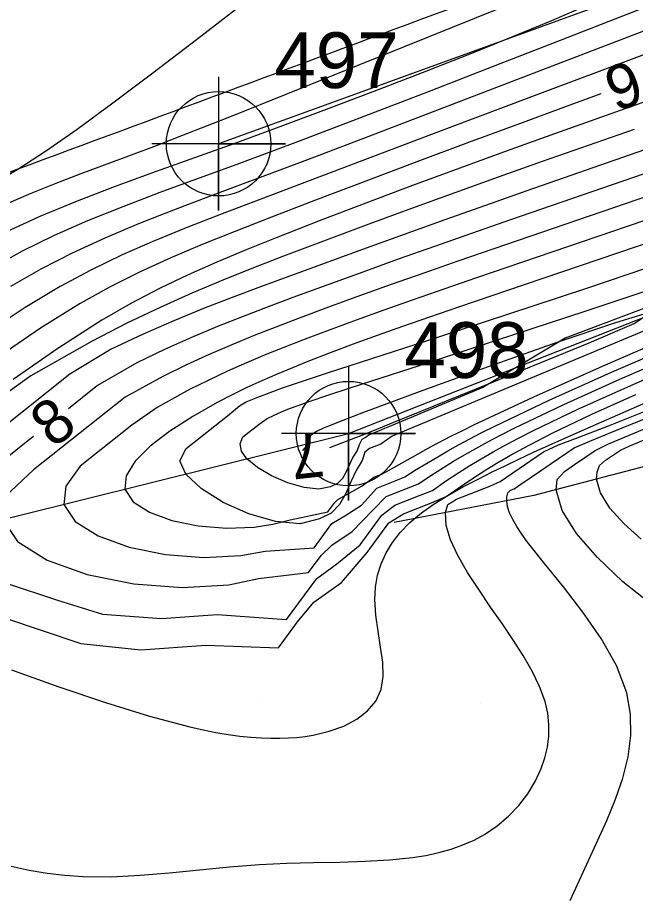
# Model space of a CAD drawing. Extents: x 2602990 to 2605851, y 618069 to 619180.
# Drawn here: x 2603189.25 to 2603216.97, y 618321.33 to 618360.74 of the extents above; entities that cross this region are included whole.
import ezdxf

# ---------------------------------------------------------------- set-up
doc = ezdxf.new("R2010")
doc.units = 0
for name, color, linetype in [('DTM Contours Major', 7, 'Continuous'), ('DTM Contours Minor', 7, 'Continuous'), ('DTM Contours Minor Text', 7, 'Continuous'), ('Exist DTM Breakline', 7, 'Continuous'), ('Exist DTM Breakline Cogo Number', 7, 'Continuous'), ('Exist DTM Breakline Cogo Point CELL', 7, 'Continuous'), ('Exist DTM Drainline', 7, 'Continuous'), ('Exist DTM Drainline Cogo Number', 7, 'Continuous'), ('Exist DTM Drainline Cogo Point CELL', 7, 'Continuous'), ('Exist DTM QL2 LIDAR Elevation Point', 7, 'Continuous'), ('Exist Roads EOP', 7, 'Continuous'), ('PH Exist DTM Breakline', 7, 'Continuous')]:
    doc.layers.add(name, color=color, linetype=linetype)

# ---------------------------------------------------------------- blocks, each defined once
blk = doc.blocks.new('EXIST DTM BREAKLINE COGO POINT')
at = {"layer": 'Exist DTM Breakline Cogo Point CELL'}
blk.add_lwpolyline([(0, 0.06), (0, -0.06), (0, 0), (0.06, 0), (-0.06, 0)], dxfattribs=at)
blk.add_circle((0, 0), 0.04688, dxfattribs=at)
blk = doc.blocks.new('EXIST DTM DRAINLINE COGO POINT')
at = {"layer": 'Exist DTM Drainline Cogo Point CELL'}
blk.add_lwpolyline([(0, 0.06), (0, -0.06), (0, 0), (0.06, 0), (-0.06, 0)], dxfattribs=at)
blk.add_circle((0, 0), 0.04688, dxfattribs=at)

msp = doc.modelspace()

# ---------------------------------------------------------------- linework, layer by layer
at = {"layer": 'DTM Contours Major'}
for points in [[(2603223.799, 618357.088), (2603223.302, 618356.904), (2603220.989, 618356.071), (2603218.699, 618355.261), (2603212.091, 618352.955), (2603210.236, 618352.3), (2603208.425, 618351.656), (2603204.89, 618350.382), (2603200.146, 618348.649), (2603198.883, 618348.175), (2603197.592, 618347.672), (2603196.263, 618347.127), (2603194.885, 618346.526), (2603193.449, 618345.857), (2603191.596, 618344.727), (2603187.8, 618341.706)], [(2603186.874, 618334.386), (2603192.087, 618332.638), (2603194.787, 618332.35), (2603197.7, 618332.571), (2603200.953, 618332.447), (2603201.804, 618333.613), (2603202.537, 618334.49), (2603203.788, 618335.381), (2603204.93, 618336.731), (2603205.899, 618338.057), (2603206.557, 618338.456), (2603207.857, 618338.964), (2603208.479, 618339.233), (2603209.106, 618339.68), (2603209.747, 618340.111), (2603210.264, 618340.44), (2603210.801, 618340.766), (2603211.361, 618341.09), (2603211.95, 618341.415), (2603212.572, 618341.744), (2603213.233, 618342.079), (2603215.017, 618342.933), (2603216.988, 618343.825)]]:
    msp.add_lwpolyline(points, dxfattribs=at)
at = {"layer": 'DTM Contours Minor'}
for points in [[(2603268.214, 618380.39), (2603266.551, 618379.727), (2603258.435, 618376.492), (2603254.775, 618375.038), (2603250.453, 618373.333), (2603246.232, 618371.683), (2603243.838, 618370.73), (2603240.938, 618369.559), (2603233.675, 618366.612), (2603229.728, 618365.015), (2603225.849, 618363.457), (2603222.246, 618362.028), (2603219.869, 618361.1), (2603215.419, 618359.389), (2603207.46, 618356.337), (2603204.769, 618355.31), (2603202.133, 618354.311), (2603197.891, 618352.72), (2603196.251, 618352.098), (2603194.676, 618351.476), (2603193.162, 618350.839), (2603191.704, 618350.169), (2603190.299, 618349.451), (2603188.941, 618348.673)], [(2603187.395, 618368.235), (2603191.876, 618369.199), (2603196.719, 618370.35), (2603201.455, 618371.455), (2603205.613, 618372.28), (2603208.721, 618372.594), (2603210.31, 618372.162), (2603210.25, 618371.163), (2603209.158, 618369.667), (2603207.279, 618367.807), (2603204.858, 618365.715), (2603202.141, 618363.521), (2603199.373, 618361.359), (2603197.277, 618359.738), (2603195.323, 618358.242), (2603193.531, 618356.894), (2603191.919, 618355.714), (2603190.507, 618354.725), (2603189.314, 618353.948), (2603188.784, 618353.634)], [(2603243.894, 618372.089), (2603240.538, 618370.626), (2603238.525, 618369.763), (2603237.377, 618369.278), (2603235.048, 618368.306), (2603232.438, 618367.231), (2603229.636, 618366.088), (2603226.734, 618364.914), (2603223.823, 618363.746), (2603219.46, 618362.013), (2603213.588, 618359.707), (2603210.665, 618358.566), (2603207.713, 618357.422), (2603204.784, 618356.296), (2603201.929, 618355.212), (2603199.2, 618354.194), (2603195.632, 618352.88), (2603193.973, 618352.247), (2603192.394, 618351.61), (2603190.892, 618350.951), (2603189.463, 618350.253), (2603188.317, 618349.63)], [(2603244.96, 618369.98), (2603242.977, 618369.207), (2603240.239, 618368.116), (2603229.892, 618363.942), (2603226.317, 618362.515), (2603222.972, 618361.202), (2603221.486, 618360.629), (2603220.072, 618360.092), (2603217.374, 618359.079), (2603212.308, 618357.187), (2603207.34, 618355.312), (2603198.436, 618351.931), (2603196.893, 618351.329), (2603195.399, 618350.719), (2603193.95, 618350.083), (2603192.538, 618349.405), (2603191.157, 618348.668), (2603189.587, 618347.726), (2603188.053, 618346.709)], [(2603230.119, 618361.756), (2603227.156, 618360.589), (2603224.282, 618359.482), (2603222.34, 618358.754), (2603220.469, 618358.068), (2603218.652, 618357.412), (2603213.34, 618355.522), (2603211.217, 618354.758), (2603209.086, 618353.981), (2603206.966, 618353.197), (2603204.876, 618352.41), (2603202.833, 618351.627), (2603200.858, 618350.853), (2603199.51, 618350.312), (2603198.194, 618349.762), (2603196.899, 618349.188), (2603195.616, 618348.573), (2603194.332, 618347.902), (2603193.039, 618347.159), (2603191.06, 618345.889), (2603189.056, 618344.485)], [(2603210.896, 618361.157), (2603201.281, 618357.278), (2603198.91, 618356.33), (2603196.606, 618355.424), (2603195.473, 618354.987), (2603194.349, 618354.562), (2603192.085, 618353.717), (2603190.964, 618353.288), (2603189.848, 618352.841), (2603188.738, 618352.367)], [(2603214.857, 618361.305), (2603213.207, 618360.598), (2603212.296, 618360.217), (2603211.306, 618359.808), (2603209.546, 618359.099), (2603207.596, 618358.329), (2603205.508, 618357.52), (2603203.335, 618356.694), (2603201.133, 618355.872), (2603198.954, 618355.077), (2603195.258, 618353.754), (2603193.514, 618353.115), (2603191.845, 618352.472), (2603190.256, 618351.812), (2603188.753, 618351.12)], [(2603236.363, 618360.77), (2603234.482, 618360.044), (2603230.519, 618358.505), (2603228.44, 618357.708), (2603226.297, 618356.904), (2603223.795, 618355.991), (2603221.251, 618355.085), (2603218.699, 618354.192), (2603211.36, 618351.658), (2603209.621, 618351.052), (2603207.948, 618350.463), (2603206.326, 618349.886), (2603204.739, 618349.315), (2603203.171, 618348.744), (2603201.607, 618348.166), (2603200.495, 618347.751), (2603199.37, 618347.32), (2603198.225, 618346.864), (2603197.053, 618346.372), (2603195.847, 618345.834), (2603194.6, 618345.242), (2603192.83, 618344.221), (2603191.532, 618343.176)], [(2603245.089, 618357.969), (2603242.511, 618356.919), (2603240.211, 618355.971), (2603233.617, 618353.219), (2603232.087, 618352.594), (2603230.638, 618352.017), (2603229.108, 618351.424), (2603228.546, 618351.209), (2603225.422, 618350.04), (2603222.158, 618348.686), (2603206.058, 618341.943), (2603205.54, 618341.586), (2603205.039, 618341.391), (2603204.825, 618341.228), (2603204.716, 618340.856), (2603204.437, 618340.412), (2603204.204, 618339.899), (2603203.97, 618339.372), (2603203.688, 618338.883), (2603203.313, 618338.485), (2603202.797, 618338.233)], [(2603215.418, 618357.308), (2603214.022, 618356.8), (2603211.771, 618355.975), (2603209.476, 618355.125), (2603207.167, 618354.262), (2603204.873, 618353.396), (2603202.623, 618352.54), (2603200.447, 618351.703), (2603198.968, 618351.127), (2603197.533, 618350.55), (2603196.132, 618349.956), (2603194.758, 618349.328), (2603193.403, 618348.65), (2603192.059, 618347.905), (2603190.28, 618346.799), (2603188.52, 618345.591)], [(2603216.908, 618355.72), (2603212.782, 618354.272), (2603210.813, 618353.575), (2603208.863, 618352.876), (2603206.929, 618352.173), (2603205.006, 618351.465), (2603203.091, 618350.748), (2603201.181, 618350.022), (2603199.831, 618349.5), (2603198.467, 618348.955), (2603197.076, 618348.371), (2603195.644, 618347.73), (2603194.158, 618347.018), (2603192.602, 618346.216), (2603189.85, 618344.658), (2603187.632, 618343.07)], [(2603218.694, 618353.126), (2603210.612, 618350.359), (2603209.001, 618349.803), (2603207.471, 618349.269), (2603206.005, 618348.751), (2603204.585, 618348.24), (2603203.195, 618347.731), (2603201.816, 618347.216), (2603200.841, 618346.844), (2603199.858, 618346.459), (2603198.864, 618346.052), (2603197.854, 618345.617), (2603196.823, 618345.146), (2603195.768, 618344.633), (2603194.071, 618343.704), (2603189.972, 618340.432), (2603188.711, 618339.248)], [(2603218.668, 618352.06), (2603209.84, 618349.054), (2603208.374, 618348.55), (2603206.995, 618348.071), (2603205.688, 618347.61), (2603204.436, 618347.159), (2603203.223, 618346.711), (2603202.031, 618346.258), (2603201.195, 618345.931), (2603200.358, 618345.593), (2603199.519, 618345.239), (2603198.676, 618344.865), (2603197.825, 618344.465), (2603196.964, 618344.035), (2603195.512, 618343.241), (2603194.38, 618342.443), (2603192.066, 618340.595), (2603191.414, 618339.704), (2603191.332, 618338.887), (2603191.841, 618338.115), (2603192.866, 618337.468), (2603194.264, 618336.969), (2603195.892, 618336.64), (2603197.608, 618336.505), (2603199.269, 618336.587), (2603200.357, 618336.787), (2603202.554, 618336.94), (2603203.346, 618338.024), (2603203.925, 618338.372), (2603204.679, 618338.853), (2603205.366, 618339.62), (2603206.19, 618339.94), (2603206.629, 618340.129), (2603207.135, 618340.448), (2603207.663, 618340.771), (2603208.098, 618341.027), (2603208.554, 618341.288), (2603209.035, 618341.554), (2603209.544, 618341.827), (2603210.084, 618342.108), (2603210.66, 618342.399), (2603213.097, 618343.559), (2603215.894, 618344.813), (2603218.887, 618346.107)], [(2603221.975, 618352.135), (2603211.977, 618348.743), (2603209.029, 618347.737), (2603207.731, 618347.29), (2603206.52, 618346.868), (2603205.382, 618346.463), (2603204.303, 618346.071), (2603203.271, 618345.684), (2603202.272, 618345.295), (2603201.579, 618345.016), (2603200.894, 618344.73), (2603200.216, 618344.434), (2603199.543, 618344.125), (2603198.875, 618343.801), (2603198.21, 618343.457), (2603197.111, 618342.835), (2603196.085, 618342.174), (2603195.199, 618341.495), (2603194.522, 618340.819), (2603194.122, 618340.169), (2603194.066, 618339.567), (2603194.43, 618339.001), (2603195.164, 618338.529), (2603196.17, 618338.164), (2603197.354, 618337.921), (2603198.617, 618337.815), (2603199.864, 618337.861), (2603200.701, 618337.992), (2603201.487, 618338.195), (2603203.175, 618338.554), (2603203.484, 618338.976), (2603203.613, 618339.104), (2603204.268, 618339.464), (2603204.703, 618339.712), (2603205.23, 618340.108), (2603205.59, 618340.245), (2603206.025, 618340.481), (2603206.981, 618341.026), (2603207.807, 618341.477), (2603208.723, 618341.956), (2603209.221, 618342.208), (2603209.749, 618342.468), (2603212.409, 618343.718), (2603215.492, 618345.091), (2603218.797, 618346.519)], [(2603202.797, 618338.233), (2603201.926, 618338.017), (2603200.826, 618338.116), (2603199.629, 618338.459), (2603198.47, 618338.976), (2603197.482, 618339.595), (2603196.799, 618340.247), (2603196.526, 618340.836), (2603196.82, 618341.394), (2603198.745, 618342.922), (2603199.214, 618343.304), (2603199.507, 618343.483), (2603200.037, 618343.7), (2603200.583, 618343.909), (2603201.143, 618344.112), (2603201.717, 618344.311), (2603203.16, 618344.792), (2603208.142, 618346.402), (2603211.291, 618347.435), (2603214.784, 618348.597), (2603218.451, 618349.83)], [(2603203.284, 618339.667), (2603202.771, 618339.563), (2603202.109, 618339.64), (2603201.375, 618339.855), (2603200.649, 618340.169), (2603200.008, 618340.54), (2603199.533, 618340.927), (2603199.291, 618341.275), (2603199.24, 618341.602), (2603199.354, 618341.911), (2603200.084, 618342.492), (2603200.449, 618342.739), (2603200.761, 618342.889), (2603201.097, 618343.037), (2603201.456, 618343.182), (2603201.838, 618343.328), (2603202.241, 618343.474), (2603203.305, 618343.838), (2603204.725, 618344.303), (2603207.278, 618345.124), (2603210.742, 618346.254), (2603214.706, 618347.563), (2603218.927, 618348.968)], [(2603218.018, 618347.932), (2603213.823, 618346.354), (2603210.129, 618344.136), (2603206.005, 618342.412), (2603205.715, 618342.288), (2603205.573, 618342.232), (2603205.038, 618342.004), (2603204.861, 618341.883), (2603204.692, 618341.797), (2603204.571, 618341.565), (2603204.485, 618341.308), (2603204.292, 618341.003), (2603204.138, 618340.673), (2603203.991, 618340.348), (2603203.821, 618340.053), (2603203.596, 618339.817), (2603203.284, 618339.667)], [(2603217.314, 618347.268), (2603217.542, 618347.481), (2603216.076, 618347.04), (2603213.491, 618346.161), (2603210.362, 618345.054), (2603207.264, 618343.934), (2603204.772, 618343.012), (2603203.84, 618342.657), (2603203.202, 618342.401), (2603202.973, 618342.302), (2603202.691, 618342.167), (2603202.54, 618342.08), (2603202.487, 618342.042), (2603202.446, 618342.006), (2603202.414, 618341.973), (2603202.378, 618341.918), (2603202.356, 618341.865), (2603202.326, 618341.749), (2603202.303, 618341.683), (2603202.266, 618341.607), (2603202.206, 618341.516), (2603202.044, 618341.314), (2603202.027, 618341.294)], [(2603203.265, 618341.434), (2603204.428, 618341.883), (2603204.787, 618342.024), (2603206.199, 618342.602), (2603211.957, 618344.935), (2603214.889, 618346.143), (2603216.91, 618347.012), (2603217.314, 618347.268)], [(2603188.598, 618338.207), (2603189.256, 618337.217), (2603190.58, 618336.383), (2603192.381, 618335.739), (2603194.467, 618335.318), (2603196.645, 618335.152), (2603198.724, 618335.276), (2603200.061, 618335.554), (2603202.308, 618335.834), (2603202.864, 618336.595), (2603203.347, 618337.053), (2603204.258, 618337.664), (2603205.191, 618338.62), (2603205.788, 618339.238), (2603207.242, 618339.809), (2603207.787, 618340.175), (2603208.352, 618340.538), (2603208.814, 618340.822), (2603209.298, 618341.109), (2603209.808, 618341.399), (2603210.348, 618341.694), (2603210.922, 618341.997), (2603211.534, 618342.308), (2603213.751, 618343.369), (2603216.266, 618344.5), (2603218.95, 618345.663)], [(2603188.702, 618335.369), (2603191.047, 618334.581), (2603193.063, 618333.962), (2603195.707, 618333.765), (2603198.204, 618333.936), (2603201.316, 618333.713), (2603202.671, 618335.564), (2603203.571, 618336.213), (2603204.614, 618337.067), (2603205.586, 618338.396), (2603206.182, 618338.854), (2603207.311, 618339.294), (2603207.86, 618339.513), (2603208.444, 618339.92), (2603209.046, 618340.319), (2603209.536, 618340.628), (2603210.046, 618340.936), (2603210.583, 618341.245), (2603211.149, 618341.557), (2603211.75, 618341.875), (2603212.39, 618342.201), (2603214.389, 618343.158), (2603216.629, 618344.168), (2603219.011, 618345.204)], [(2603188.979, 618331.457), (2603191.102, 618330.695), (2603193.189, 618329.987), (2603195.171, 618329.373), (2603196.978, 618328.894), (2603197.58, 618328.76), (2603198.153, 618328.648), (2603198.698, 618328.558), (2603199.217, 618328.487), (2603199.714, 618328.436), (2603200.191, 618328.402), (2603200.609, 618328.387), (2603201.014, 618328.385), (2603201.406, 618328.399), (2603201.786, 618328.427), (2603202.156, 618328.47), (2603202.517, 618328.529), (2603203.229, 618328.698), (2603203.886, 618328.934), (2603204.469, 618329.238), (2603204.956, 618329.612), (2603205.328, 618330.056), (2603205.564, 618330.573), (2603205.653, 618331.157), (2603205.631, 618331.798), (2603205.539, 618332.48), (2603205.421, 618333.188), (2603205.319, 618333.907), (2603205.276, 618334.619), (2603205.309, 618335.169), (2603205.405, 618335.703), (2603205.564, 618336.218), (2603205.784, 618336.712), (2603206.066, 618337.181), (2603206.407, 618337.623), (2603206.853, 618338.079), (2603207.365, 618338.504), (2603207.937, 618338.906), (2603208.56, 618339.291), (2603209.23, 618339.666), (2603209.938, 618340.036), (2603210.517, 618340.327), (2603211.118, 618340.621), (2603211.744, 618340.92), (2603212.398, 618341.225), (2603213.802, 618341.863), (2603215.455, 618342.593), (2603219.081, 618344.17)], [(2603217.691, 618334.384), (2603216.408, 618335.412), (2603215.261, 618336.496), (2603214.328, 618337.583), (2603213.688, 618338.617), (2603213.419, 618339.545), (2603213.457, 618340.009), (2603213.788, 618340.365), (2603214.238, 618340.677), (2603215.162, 618341.308), (2603215.725, 618341.587), (2603222.429, 618344.395)], [(2603188.971, 618322.641), (2603189.773, 618322.468), (2603190.573, 618322.332), (2603191.378, 618322.234), (2603192.195, 618322.178), (2603193.455, 618322.17), (2603194.75, 618322.235), (2603196.071, 618322.347), (2603198.757, 618322.614), (2603200.105, 618322.718), (2603201.326, 618322.775), (2603202.53, 618322.805), (2603203.706, 618322.828), (2603204.843, 618322.862), (2603205.931, 618322.923), (2603206.961, 618323.031), (2603207.569, 618323.129), (2603208.151, 618323.255), (2603208.705, 618323.41), (2603209.231, 618323.596), (2603209.729, 618323.815), (2603210.2, 618324.07), (2603210.765, 618324.452), (2603211.279, 618324.888), (2603211.738, 618325.372), (2603212.138, 618325.894), (2603212.475, 618326.449), (2603212.744, 618327.027), (2603212.909, 618327.503), (2603213.023, 618327.99), (2603213.085, 618328.487), (2603213.09, 618328.994), (2603213.035, 618329.51), (2603212.915, 618330.035), (2603212.671, 618330.712), (2603212.338, 618331.402), (2603211.933, 618332.105), (2603211.475, 618332.819), (2603210.983, 618333.543), (2603210.474, 618334.275), (2603209.937, 618335.059), (2603209.436, 618335.834), (2603209.003, 618336.585), (2603208.671, 618337.293), (2603208.474, 618337.941), (2603208.443, 618338.514), (2603208.546, 618338.886), (2603208.945, 618339.119), (2603210.43, 618339.696), (2603210.9, 618339.916), (2603212.84, 618341.244), (2603213.522, 618341.555), (2603214.272, 618341.842), (2603215.754, 618342.418), (2603217.324, 618343.042)], [(2603214.044, 618321.106), (2603214.455, 618322.022), (2603215.288, 618323.815), (2603215.683, 618324.701), (2603216.071, 618325.651), (2603216.397, 618326.6), (2603216.635, 618327.551), (2603216.762, 618328.503), (2603216.753, 618329.461), (2603216.582, 618330.424), (2603216.117, 618331.649), (2603215.435, 618332.865), (2603214.615, 618334.049), (2603213.738, 618335.18), (2603212.883, 618336.237), (2603212.13, 618337.196), (2603211.871, 618337.554), (2603211.648, 618337.892), (2603211.463, 618338.211), (2603211.323, 618338.509), (2603211.233, 618338.788), (2603211.195, 618339.047), (2603211.205, 618339.228), (2603211.246, 618339.4), (2603211.36, 618339.518), (2603211.528, 618339.585), (2603211.831, 618339.795), (2603212.712, 618340.392), (2603213.185, 618340.721), (2603214.227, 618341.424), (2603214.919, 618341.718), (2603216.121, 618342.214), (2603218.781, 618343.297)], [(2603217.231, 618337.325), (2603216.441, 618338.021), (2603215.817, 618338.722), (2603215.399, 618339.398), (2603215.225, 618340.017), (2603215.248, 618340.334), (2603215.355, 618340.626), (2603215.629, 618340.866), (2603216.294, 618341.319), (2603216.721, 618341.516), (2603220.755, 618343.204)], [(2603189.968, 618341.93), (2603189.644, 618341.673), (2603186.063, 618338.804)]]:
    msp.add_lwpolyline(points, dxfattribs=at)
at = {"layer": 'Exist DTM Breakline'}
msp.add_lwpolyline([(2603537.954, 618480.779), (2603486.109, 618461.906), (2603428.704, 618440.722), (2603369.241, 618418.295), (2603303.922, 618394.289), (2603246.763, 618372.687), (2603198.271, 618355.074)], dxfattribs=at)
at = {"layer": 'Exist DTM Drainline'}
msp.add_lwpolyline([(2603204.098, 618342.063), (2603247.886, 618359.31), (2603300.002, 618379.256), (2603348.063, 618397.511), (2603388.725, 618412.554), (2603432.793, 618429.056), (2603474.09, 618444.074), (2603510.151, 618459.891), (2603545.952, 618474.924)], dxfattribs=at)
at = {"layer": 'Exist DTM QL2 LIDAR Elevation Point'}
for p, q in [((2603200, 618330), (2603200, 618330)), ((2603210, 618330), (2603210, 618330))]:
    msp.add_line(p, q, dxfattribs=at)
at = {"layer": 'Exist Roads EOP'}
msp.add_spline([(2604034.633, 618668.486), (2603984.89, 618650.123), (2603936.767, 618631.654), (2603888.195, 618613.335), (2603837.766, 618594.258), (2603782.918, 618573.705), (2603731.939, 618554.39), (2603671.126, 618532.171), (2603621.822, 618514.106), (2603561.545, 618491.877), (2603506.421, 618471.293), (2603452.163, 618451.33), (2603398.364, 618431.316), (2603341.431, 618410.355), (2603281.65, 618388.199), (2603223.033, 618366.475), (2603185.717, 618352.612)], degree=3, dxfattribs=at)
at = {"layer": 'PH Exist DTM Breakline'}
for points in [[(2603546.278, 618467.89), (2603526.855, 618460.306), (2603507.213, 618451.651), (2603485.725, 618442.619), (2603466.383, 618433.876), (2603454.696, 618429.386), (2603442.234, 618424.385), (2603428.822, 618418.102), (2603416.965, 618413.956), (2603393.207, 618405.535), (2603378.639, 618399.772), (2603357.505, 618392.883), (2603332.502, 618384.211), (2603305.954, 618375.46), (2603282.242, 618367.811), (2603247.909, 618354.209), (2603229.683, 618345.761), (2603219.668, 618341.177), (2603212.41, 618339.282), (2603206.143, 618338.068)], [(2603092.835, 618303.529), (2603143.366, 618322.973), (2603180.099, 618336.092), (2603204.098, 618342.063)]]:
    msp.add_lwpolyline(points, dxfattribs=at)

# ---------------------------------------------------------------- block references
at = {"layer": 'Exist DTM Breakline Cogo Point CELL', "xscale": 50, "yscale": 50}
msp.add_blockref('EXIST DTM BREAKLINE COGO POINT', (2603198.271, 618355.074), dxfattribs=at)
at = {"layer": 'Exist DTM Drainline Cogo Point CELL', "xscale": 50, "yscale": 50}
msp.add_blockref('EXIST DTM DRAINLINE COGO POINT', (2603204.098, 618342.063), dxfattribs=at)
msp.add_blockref('EXIST DTM DRAINLINE COGO POINT', (2603204.098, 618342.063), dxfattribs=at)

# ---------------------------------------------------------------- texts
at = {"layer": 'DTM Contours Minor Text'}
for s, rotation, p in [('9', 19.9841, (2603216.085, 618356.486)), ('8', 38.5529, (2603190.862, 618341.363)), ('7', 186.4212, (2603202.866, 618342.149))]:
    msp.add_text(s, height=2, rotation=rotation, dxfattribs=at).set_placement(p)
at = {"layer": 'Exist DTM Breakline Cogo Number'}
msp.add_text('497', height=2.5, dxfattribs=at).set_placement((2603200.771, 618357.574))
at = {"layer": 'Exist DTM Drainline Cogo Number'}
msp.add_text('498', height=2.5, dxfattribs=at).set_placement((2603206.598, 618344.563))

doc.saveas('drawing.dxf')
